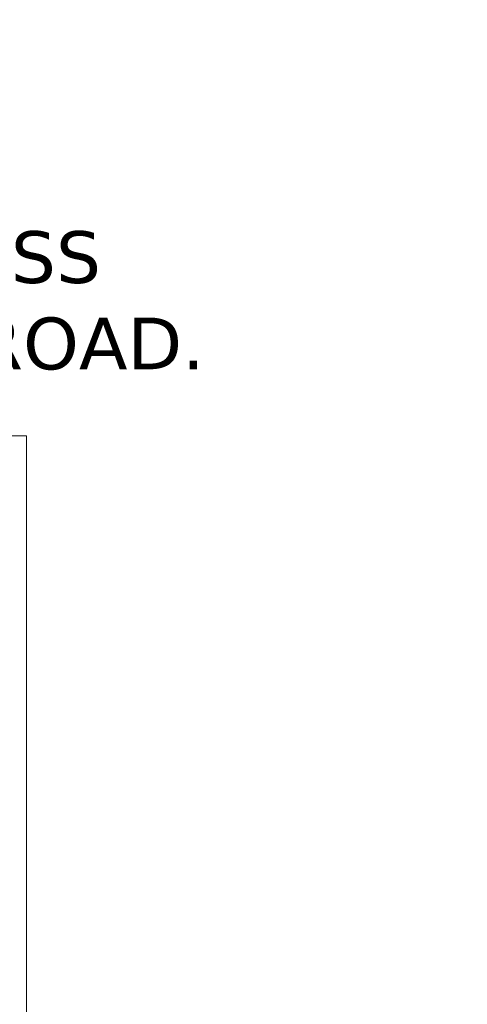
# Model space of a CAD drawing. Header units: millimetres. Extents: x -20950785 to 389010297, y -11535949 to 14056629.
# Tile 376 of 654: x 14912579 to 14999036, y -1538486 to -1348448. Entities that reach past the tile are written whole.
import ezdxf

# ---------------------------------------------------------------- set-up
doc = ezdxf.new("R2010")
doc.units = ezdxf.units.MM
doc.header["$LTSCALE"] = 60
doc.header["$MEASUREMENT"] = 0
doc.styles.add('style1', font='txt.shx', dxfattribs={"height": 1})

msp = doc.modelspace()

# ---------------------------------------------------------------- linework, layer by layer
at = {"color": 7, "linetype": 'Continuous', "lineweight": 9, "ltscale": 2}
msp.add_lwpolyline([(14576492.5, -1428738.8), (14913868.7, -1428738.8), (14913868.7, -1668785), (14576492.5, -1668785)], close=True, dxfattribs=at)
msp.add_circle((14727501.5, -1533338), 347474.95, dxfattribs=at)

# ---------------------------------------------------------------- texts
at = {"linetype": 'Continuous', "lineweight": 9, "insert": (14548796.31, -1389262.61, -64476.19), "char_height": 10000, "width": 426432.7641, "attachment_point": 1, "style": 'style1'}
msp.add_mtext('\\pi37433.97777;{\\fVerdana|b0|i0|c0|p34;CONSTRUCTION OF HIGH  LEVEL BRIDGE ACROSS \\P\\pi13491.73465;KALIBEDA NALLA IN KM-2/10 ON MAKDI-HIRAPUR ROAD.\\fTimes New Roman|b0|i0|c0|p18;   }', dxfattribs=at)
at = {"linetype": 'Continuous', "lineweight": 9, "attachment_point": 1}
for s, insert, char_height, width in [('\\pi7448.80773;{\\fTimes New Roman|b0|i0|c0|p18;\\LCertified that the boring details  shown are correct.}', (12359942, -1472477.59), 1915.15152, 72153.3279), ('\\pi2740.72241;{\\fTimes New Roman|b0|i0|c0|p18;compacted \\P\\pi4359.6842;soil\\H1.00001x;\\P\\pi0;      }', (11747443.9, -1530929.72, -17483.87), 750, 10242.62), ('\\pi2740.72241;{\\fTimes New Roman|b0|i0|c0|p18;compacted \\P\\pi4359.6842;soil\\H1.00001x;\\P\\pi0;      }', (11720638.88, -1533491.03, -17483.87), 750, 10242.62)]:
    msp.add_mtext(s, dxfattribs=dict(at, insert=insert, char_height=char_height, width=width))

doc.saveas('drawing.dxf')
